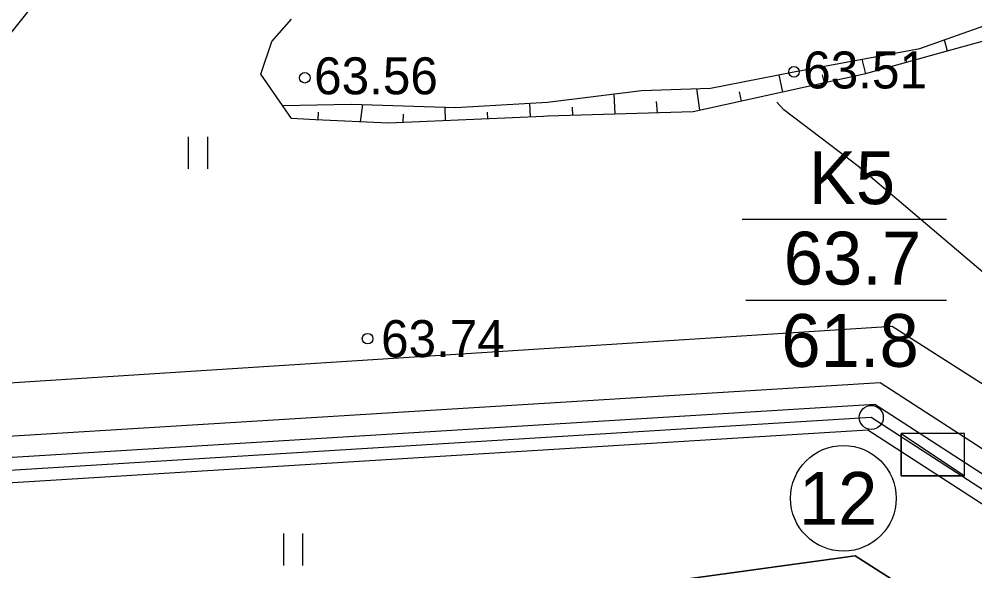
# Model space of a CAD drawing. Extents: x 530818 to 531740, y 6542340 to 6544024.
# Drawn here: x 531263.76 to 531308.99, y 6543308.5 to 6543334.63 of the extents above; entities that cross this region are included whole.
import ezdxf

# ---------------------------------------------------------------- set-up
doc = ezdxf.new("R2010")
doc.units = 0
for name, color, linetype in [('Geoloogiline punkt', 7, 'Continuous'), ('HALJASTUS', 7, 'Continuous'), ('Kataster', 7, 'Continuous'), ('KORGUSED', 7, 'Continuous'), ('Kõrguspunkt', 7, 'Continuous'), ('LAMAM maavara', 7, 'Continuous'), ('Maapinna horisontaal', 7, 'Continuous'), ('ME piir', 7, 'Continuous'), ('MET piir', 7, 'Continuous'), ('RELJEEF', 7, 'Continuous'), ('Tervik', 7, 'Continuous'), ('Varuplokid', 7, 'Continuous')]:
    doc.layers.add(name, color=color, linetype=linetype)

# ---------------------------------------------------------------- blocks, each defined once
blk = doc.blocks.new('PMNAEL')
at = {"layer": 'MET piir'}
blk.add_circle((-0.001, 0.002), 0.57, dxfattribs=at)
blk = doc.blocks.new('me pp')
at = {"layer": 'ME piir', "xscale": 100, "yscale": 100}
blk.add_blockref('PMNAEL', (0.1, -0.2), dxfattribs=at)

msp = doc.modelspace()

# ---------------------------------------------------------------- linework, layer by layer
at = {"layer": 'Geoloogiline punkt'}
for p, q in [((531297.979, 6543325.159), (531307.648, 6543325.159)), ((531298.159, 6543321.319), (531307.648, 6543321.319)), ((531305.5, 6543315), (531308.5, 6543313))]:
    msp.add_line(p, q, dxfattribs=at)
msp.add_lwpolyline([(531305.5, 6543313), (531308.5, 6543313), (531308.5, 6543315), (531305.5, 6543315)], close=True, dxfattribs=at)
msp.add_lwpolyline([(531308.5, 6543313), (531305.5, 6543313), (531305.5, 6543315)], dxfattribs=at)
at = {"layer": 'HALJASTUS'}
for p, q in [((531271.759, 6543329.058), (531271.759, 6543327.536)), ((531272.669, 6543329.058), (531272.669, 6543327.536)), ((531276.261, 6543310.279), (531276.261, 6543308.757)), ((531277.171, 6543310.279), (531277.171, 6543308.757))]:
    msp.add_line(p, q, dxfattribs=at)
at = {"layer": 'Kataster'}
for points in [[(531030.601, 6543465.178), (531155.77, 6543288.9), (531303.32, 6543309.22), (531422.26, 6543233.13), (531405.739, 6543209.464)], [(531405.012, 6543208.422), (531422.26, 6543233.13), (531303.32, 6543309.22), (531155.77, 6543288.9), (531037.37, 6543455.645)]]:
    msp.add_lwpolyline(points, dxfattribs=at)
at = {"layer": 'Kõrguspunkt'}
for centre in [(531300.43, 6543332.13), (531277.28, 6543331.85), (531280.25, 6543319.5)]:
    msp.add_circle(centre, 0.25, dxfattribs=at)
at = {"layer": 'LAMAM maavara'}
msp.add_lwpolyline([(531244.507, 6543312.297), (531263.374, 6543333.978), (531270.491, 6543342.915), (531282.738, 6543358.969), (531296.475, 6543375.354), (531310.543, 6543388.925), (531324.445, 6543399.848), (531340.664, 6543409.779), (531356.222, 6543419.874), (531375.586, 6543430.632), (531388.992, 6543437.252), (531396.605, 6543441.555)], dxfattribs=at)
at = {"layer": 'Maapinna horisontaal'}
msp.add_lwpolyline([(531335.365, 6543345.995), (531337.189, 6543340.432), (531338.347, 6543330.337), (531333.713, 6543323.385), (531323.617, 6543322.392), (531317.163, 6543320.241), (531313.522, 6543319.248), (531312.198, 6543320.241), (531303.426, 6543327.689), (531299.95, 6543330.337), (531299.625, 6543330.702)], dxfattribs=at)
at = {"layer": 'ME piir'}
for points in [[(531208.26, 6543588.19), (531506.83, 6543352.68), (531423.25, 6543238.65), (531304.09, 6543315.77), (531166.89, 6543307.33), (531036.14, 6543467.71), (531081.15, 6543521.99), (531119.72, 6543515.04)], [(531208.269, 6543587.419), (531506.004, 6543352.568), (531423.101, 6543239.461), (531304.25, 6543316.381), (531167.16, 6543307.948), (531036.917, 6543467.707), (531081.388, 6543521.337), (531119.888, 6543514.4)]]:
    msp.add_lwpolyline(points, close=True, dxfattribs=at)
msp.add_circle((531302.77, 6543311.939), 2.5, dxfattribs=at)
at = {"layer": 'MET piir'}
msp.add_lwpolyline([(531208.251, 6543588.961), (531507.656, 6543352.792), (531423.399, 6543237.839), (531303.93, 6543315.159), (531166.62, 6543306.712), (531035.363, 6543467.713), (531080.912, 6543522.643), (531119.552, 6543515.68)], close=True, dxfattribs=at)
at = {"layer": 'RELJEEF'}
for p, q in [((531307.705, 6543333.113), (531307.552, 6543333.645)), ((531305.769, 6543332.575), (531305.698, 6543332.833)), ((531303.832, 6543332.036), (531303.655, 6543332.727)), ((531299.907, 6543331.173), (531299.727, 6543331.995)), ((531301.87, 6543331.602), (531301.778, 6543331.984)), ((531291.969, 6543330.128), (531291.921, 6543331.088)), ((531295.98, 6543330.314), (531295.828, 6543331.334)), ((531297.943, 6543330.743), (531297.856, 6543331.176)), ((531279.92, 6543329.764), (531280.019, 6543330.587)), ((531287.952, 6543329.992), (531287.927, 6543330.648)), ((531293.978, 6543330.191), (531293.925, 6543330.731)), ((531277.913, 6543329.858), (531277.925, 6543330.214)), ((531281.928, 6543329.731), (531281.942, 6543330.128)), ((531283.936, 6543329.818), (531283.914, 6543330.462)), ((531285.944, 6543329.905), (531285.932, 6543330.219)), ((531289.961, 6543330.065), (531289.945, 6543330.453))]:
    msp.add_line(p, q, dxfattribs=at)
for points in [[(531276.226, 6543330.531), (531279.479, 6543330.604), (531284.413, 6543330.446), (531288.768, 6543330.696), (531293.215, 6543331.249), (531296.477, 6543331.354), (531300.426, 6543332.133), (531306.393, 6543333.232), (531313.782, 6543335.866), (531319.959, 6543338.727), (531325.567, 6543341.172), (531330.17, 6543344.394), (531335.513, 6543348.487), (531338.835, 6543351.303), (531344.5, 6543356.401), (531347.512, 6543360.248), (531349.634, 6543362.977), (531351.434, 6543363.735), (531353.499, 6543362.257), (531356.208, 6543359.186), (531358.501, 6543356.533), (531360.471, 6543353.539), (531363.275, 6543350.64)], [(531276.226, 6543330.531), (531275.203, 6543332.015), (531275.709, 6543333.57), (531275.709, 6543333.57), (531276.648, 6543334.627)], [(531311.166, 6543334.076), (531307.452, 6543333.043), (531303.756, 6543332.015), (531303.756, 6543332.015), (531296.304, 6543330.384), (531295.66, 6543330.244), (531295.66, 6543330.244), (531288.757, 6543330.027), (531288.757, 6543330.027), (531288.576, 6543330.019), (531281.239, 6543329.701), (531281.239, 6543329.701), (531277.782, 6543329.865), (531276.648, 6543329.918), (531276.648, 6543329.918), (531276.226, 6543330.531)]]:
    msp.add_lwpolyline(points, dxfattribs=at)
at = {"layer": 'Tervik'}
msp.add_lwpolyline([(531121.491, 6543509.091), (531208.096, 6543582.896), (531351.588, 6543472.174), (531501.203, 6543352.183), (531421.596, 6543245.764), (531305.081, 6543320.075), (531168.375, 6543311.304), (531105.318, 6543387.766), (531040.937, 6543467.705), (531081.816, 6543517.522), (531121.491, 6543509.091)], dxfattribs=at)
at = {"layer": 'Varuplokid'}
msp.add_lwpolyline([(531208.283, 6543586.134), (531504.627, 6543352.38), (531422.852, 6543240.813), (531304.517, 6543317.399), (531167.611, 6543308.977), (531038.211, 6543467.701), (531081.785, 6543520.25), (531120.167, 6543513.334)], close=True, dxfattribs=at)

# ---------------------------------------------------------------- block references
at = {"layer": 'ME piir', "xscale": 0.009960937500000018, "yscale": 0.009960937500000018}
msp.add_blockref('me pp', (531304.09, 6543315.77), dxfattribs=at)

# ---------------------------------------------------------------- texts
at = {"layer": 'Geoloogiline punkt'}
for s, p in [('K5', (531301.129, 6543325.866)), ('63.7', (531299.944, 6543322.06)), ('61.8', (531299.833, 6543318.164))]:
    msp.add_text(s, height=2.5, dxfattribs=at).set_placement(p)
at = {"layer": 'KORGUSED'}
msp.add_text('63.56', height=1.75, rotation=360, dxfattribs=at).set_placement((531277.719, 6543331.066))
for s, p in [('63.51', (531300.869, 6543331.344)), ('63.74', (531280.888, 6543318.625))]:
    msp.add_text(s, height=1.75, dxfattribs=at).set_placement(p)
at = {"layer": 'ME piir'}
msp.add_text('12', height=2.5, dxfattribs=at).set_placement((531300.659, 6543310.684))

doc.saveas('drawing.dxf')
